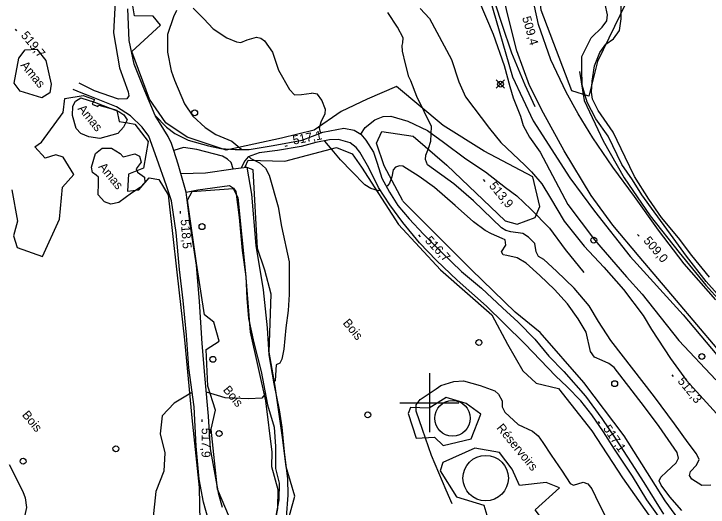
# Model space of a CAD drawing. Extents: x 347312 to 350503, y 6073086 to 6076432.
# Drawn here: x 347759 to 347994.5, y 6075164.7 to 6075331.8 of the extents above; entities that cross this region are included whole.
import ezdxf

# ---------------------------------------------------------------- set-up
doc = ezdxf.new("R2010")
doc.units = 0
for name, color, linetype in [('Level 1', 7, 'Continuous'), ('Level 19', 7, 'Continuous'), ('Level 2', 7, 'Continuous'), ('Level 21', 7, 'Continuous'), ('Level 22', 7, 'Continuous'), ('Level 3', 7, 'Continuous'), ('Level 33', 7, 'Continuous'), ('Level 36', 7, 'Continuous'), ('Level 4', 7, 'Continuous'), ('Level 44', 7, 'Continuous'), ('Level 57', 7, 'Continuous'), ('Level 61', 7, 'Continuous')]:
    doc.layers.add(name, color=color, linetype=linetype)

msp = doc.modelspace()

# ---------------------------------------------------------------- linework, layer by layer
at = {"layer": 'Level 1'}
for points in [[(347901.1, 6075374.21), (347902.02, 6075367.58), (347905.17, 6075363.6), (347907.26, 6075359.94), (347910.12, 6075353.57), (347913.1, 6075348.5), (347914.87, 6075344.58), (347915.18, 6075341.61), (347916.74, 6075336.32), (347921.63, 6075324.89), (347925.34, 6075314.24), (347927.25, 6075307.21), (347928.36, 6075303.28), (347930.88, 6075297.16), (347931.75, 6075293.98), (347933.88, 6075289.95), (347937.53, 6075284.88), (347946.95, 6075267.18), (347955.97, 6075255.25), (347966.82, 6075242.72), (347972.12, 6075236.76), (347984.59, 6075221.05), (347997.12, 6075207.8)], [(347757.43, 6075179.1), (347762.11, 6075169.94), (347762.8, 6075167.82), (347763.29, 6075164.48), (347761.89, 6075158.37), (347761.21, 6075155.14), (347761.19, 6075151.91), (347761.26, 6075145.67), (347760.27, 6075143.79), (347758.6, 6075141.89)]]:
    msp.add_lwpolyline(points, dxfattribs=at)
at = {"layer": 'Level 19'}
msp.add_lwpolyline([(347833.36, 6075279.22), (347832.74, 6075281.39), (347831.54, 6075282.56), (347829.84, 6075283.53), (347821.09, 6075285.86), (347816.59, 6075286.51), (347813.3, 6075285.51)], dxfattribs=at)
at = {"layer": 'Level 2'}
for points in [[(347960.64, 6075290.36), (347956.47, 6075296.22), (347953.53, 6075301.88), (347951.78, 6075307.58), (347951.71, 6075313.18), (347951.66, 6075317.31), (347954.85, 6075323.69), (347958.59, 6075327.29), (347960.19, 6075329.42), (347960.39, 6075331.46), (347958.79, 6075338.76)], [(347814.16, 6075332.89), (347813.21, 6075330.77), (347811.15, 6075324.78), (347811.18, 6075322.79), (347811.17, 6075318.75), (347812.35, 6075312.47), (347813.46, 6075309.35), (347816.92, 6075301.31), (347819.72, 6075297.16), (347823.88, 6075293.33), (347827.52, 6075290.94), (347832.93, 6075288.66), (347836.35, 6075285.84)], [(347819.81, 6075333.7), (347823.49, 6075330.12), (347826.59, 6075326.75), (347831.21, 6075323.68), (347834.57, 6075322.27), (347835.97, 6075322.07), (347838.21, 6075322.97), (347841.28, 6075323.87), (347842.74, 6075323.59), (347844.07, 6075322.66), (347846.75, 6075318.8), (347848.84, 6075312.72), (347852.54, 6075306.19), (347854.22, 6075304.35), (347856.61, 6075304.42), (347860.01, 6075304.92)], [(347896.9, 6075333.62), (347899.96, 6075330.24), (347907.47, 6075316.29), (347909.92, 6075308.79), (347912.24, 6075303.72), (347920.34, 6075292.94), (347924.16, 6075288.16), (347932.35, 6075280.52), (347934.63, 6075278.24), (347938.15, 6075274.15), (347941.08, 6075269.3), (347945.64, 6075261.49), (347952.47, 6075253.09), (347959.13, 6075246), (347965.81, 6075238.41), (347972.46, 6075229.6), (347975.32, 6075224.8), (347981.74, 6075214.99), (347987.21, 6075207.57), (347997.35, 6075196.36)], [(347893.7, 6075309.09), (347892.95, 6075310.48), (347891.89, 6075314.83), (347890.9, 6075319.1), (347890.79, 6075321.01), (347890.95, 6075321.95), (347891.04, 6075323.63), (347889.18, 6075327.32), (347885.83, 6075332.19)], [(347995.43, 6075172.08), (347992.45, 6075171.99), (347989.02, 6075174.16), (347988.17, 6075175.32), (347988.58, 6075176.72), (347990.64, 6075178.85), (347991.44, 6075180.73), (347990.59, 6075182.68), (347987.8, 6075186.45), (347983.13, 6075192.92), (347976.37, 6075202.03), (347961.47, 6075221.08), (347957.31, 6075227.57), (347954.2, 6075232.82), (347949.07, 6075238.89), (347943.04, 6075244.62), (347938.81, 6075248.53), (347936.94, 6075249.62), (347936.21, 6075251.16), (347935.74, 6075253.99), (347933.59, 6075256.11), (347931.64, 6075257.33), (347927.58, 6075257.89), (347925.94, 6075258.42), (347924.4, 6075259.3), (347914.9, 6075268.38), (347908.25, 6075274.17), (347899.31, 6075280.63), (347898.66, 6075282.38), (347898.74, 6075283.91), (347899.68, 6075286.16), (347900.5, 6075288.59), (347900.67, 6075293.65), (347895.69, 6075303.76), (347893.7, 6075309.09)], [(347863.19, 6075291.45), (347862.93, 6075292), (347862.68, 6075293.11), (347863.25, 6075295.2), (347864.57, 6075298.02), (347864.77, 6075299.41), (347863.51, 6075302.54), (347862.07, 6075304.59), (347860.01, 6075304.92)], [(348001.28, 6075232.71), (347993.92, 6075241.11), (347987.23, 6075249.66), (347981.75, 6075257.1), (347976.21, 6075264.75), (347972.04, 6075270.48), (347968.83, 6075275.54), (347965.27, 6075280.69), (347960.64, 6075290.36)], [(347883.25, 6075272.16), (347882.71, 6075271.87), (347880.15, 6075272.58), (347878.12, 6075273.87), (347873.7, 6075278.33), (347869.83, 6075282.29), (347866.96, 6075285.72), (347864.46, 6075288.7), (347864.42, 6075288.78)], [(347838.74, 6075283.4), (347839.39, 6075282.72)], [(347839.39, 6075282.72), (347842.36, 6075281.35), (347844.33, 6075279.47), (347845.66, 6075277.07), (347848.65, 6075266.35), (347849.8, 6075259.77), (347852.36, 6075247.77), (347852.41, 6075236.66), (347852.12, 6075231.32), (347851.33, 6075225.43), (347850.63, 6075218.14), (347849.93, 6075214.75), (347849.28, 6075213.41), (347847.99, 6075212.91)], [(347985.63, 6075163.47), (347981.54, 6075168.15), (347978.62, 6075172.08), (347977.95, 6075173.51), (347978.48, 6075174.76), (347980.37, 6075176.61), (347983.66, 6075179.63), (347984.44, 6075181.22), (347984.02, 6075183.13), (347977.97, 6075192.01), (347972.89, 6075198.65), (347965.66, 6075208), (347962.67, 6075212), (347960.9, 6075213.31), (347958.54, 6075214.38), (347956.03, 6075215.47), (347954.67, 6075217.39), (347953.12, 6075223.93), (347950.47, 6075228.48), (347946.85, 6075233.56), (347942.41, 6075238.34), (347937.39, 6075243.17), (347932.83, 6075247.32), (347929.71, 6075249.12), (347926.26, 6075249.91), (347924.96, 6075250.18), (347924.46, 6075251.11), (347925.92, 6075253.38), (347925.65, 6075255.16), (347924.68, 6075255.7), (347921, 6075257.23), (347918.91, 6075258.32), (347914.94, 6075261.35), (347908.7, 6075266.8), (347901.67, 6075272.97), (347896.51, 6075276.69), (347891.02, 6075280.14), (347889.84, 6075280.24), (347888.53, 6075279.85), (347887.7, 6075278.89), (347887.18, 6075276.58), (347886.44, 6075274.36), (347885.77, 6075273.52), (347885.37, 6075273.3)], [(347847.99, 6075212.91), (347847.63, 6075207.52), (347847.1, 6075206.83)], [(347907.7, 6075165.71), (347905.69, 6075170.37), (347900.67, 6075182.13), (347897.58, 6075190.97), (347895.5, 6075197.21), (347895.54, 6075199.36), (347896.85, 6075201.12), (347902.29, 6075204.75), (347903.9, 6075205.83), (347908.27, 6075207.23), (347911.6, 6075207.46), (347917.21, 6075205.86), (347922.12, 6075204.07), (347922.12, 6075204.07), (347923.47, 6075202.95), (347924.64, 6075200.61), (347924.7, 6075198.66), (347925.56, 6075196.86), (347930.05, 6075192.64), (347934.91, 6075190.34), (347936.88, 6075188.8), (347938.42, 6075186.5), (347941.32, 6075182.29), (347944.99, 6075176.85), (347947.74, 6075172.65), (347948.86, 6075172.12), (347952.19, 6075173.05), (347953.73, 6075172.48), (347955.11, 6075170.84), (347956.34, 6075168.29), (347960.5, 6075159.81)], [(347819, 6075203.21), (347813.36, 6075199.84), (347809.35, 6075195.59), (347808.59, 6075189.43), (347810.21, 6075183.09), (347809.93, 6075176.88), (347807.23, 6075169.99), (347806.19, 6075160.3), (347806.48, 6075158.16), (347811.23, 6075149.5), (347816.43, 6075144.34), (347821.53, 6075140.46)], [(347819.58, 6075203.26), (347819, 6075203.21)], [(347844.32, 6075203.16), (347843.14, 6075201.61), (347838.76, 6075201.39), (347830.64, 6075201.71), (347824.34, 6075203.6)]]:
    msp.add_lwpolyline(points, dxfattribs=at)
at = {"layer": 'Level 21'}
for points in [[(347997.16, 6075234.9), (347986.45, 6075247.11), (347977.66, 6075258.45), (347969.58, 6075269.85), (347962.2, 6075279.88), (347955.46, 6075289.76), (347950.45, 6075297.85), (347946.32, 6075305.24), (347941.2, 6075316.25), (347937, 6075328.23), (347935.59, 6075334.4), (347932.81, 6075351.71), (347930.64, 6075372.21), (347929.21, 6075387.95), (347927.96, 6075404.53), (347926.82, 6075421.8), (347925.66, 6075437.39), (347924.05, 6075451.21), (347922.63, 6075464.36), (347918.91, 6075484.27)], [(347997.62, 6075218.41), (347983.78, 6075234.65), (347971.18, 6075249.57), (347962.21, 6075260.23), (347954.87, 6075270.21), (347945.69, 6075285.36), (347938.68, 6075298.1), (347933.96, 6075307.55), (347929.65, 6075319.22), (347926.19, 6075332.66), (347922.95, 6075348.47), (347921.38, 6075361.45), (347919.91, 6075374.14), (347918.88, 6075384.39), (347918.4, 6075389.21), (347917.7, 6075405.85), (347916.74, 6075426.5), (347915.85, 6075441.03), (347914.94, 6075450.29), (347914.15, 6075458.42), (347912.01, 6075471.99), (347910.54, 6075478.29), (347909.51, 6075482.76)], [(347793.55, 6075340.31), (347792.84, 6075325.38), (347794.86, 6075313.54), (347797.79, 6075305.38), (347798.07, 6075303.97), (347797.29, 6075303.02), (347794.46, 6075302.82), (347786.34, 6075305.75), (347784.08, 6075306.85), (347781.19, 6075308.25)], [(347829.74, 6075164.51), (347828.51, 6075168.94), (347827.58, 6075174.45), (347825.67, 6075184.36), (347825.09, 6075195.46), (347823.94, 6075207.95), (347822.85, 6075220.11), (347822.02, 6075234.37), (347820.98, 6075246.65), (347818.85, 6075260.49), (347817.44, 6075271.41), (347815.69, 6075277.67), (347814.8, 6075280.86), (347813.3, 6075285.51), (347812.54, 6075287.86), (347811.37, 6075290.25), (347806.92, 6075297.29), (347803.41, 6075305.72), (347799.87, 6075314.71), (347798.08, 6075322.78), (347797.62, 6075333.45)], [(347950.95, 6075312.26), (347952.52, 6075302.44), (347958.92, 6075288.81), (347966.06, 6075276.27), (347974.9, 6075263.33), (347984.69, 6075250.88), (347993.77, 6075239.81), (347999.89, 6075233.02)], [(347825.15, 6075159.88), (347823.29, 6075166.32), (347821.84, 6075174.16), (347820.9, 6075185.33), (347820.19, 6075198.64), (347818.42, 6075211.88), (347817.55, 6075222.96), (347816.41, 6075234.64), (347815.25, 6075245.18), (347814.07, 6075257.71), (347812.47, 6075268.41), (347810.78, 6075273.49), (347807.51, 6075282.79), (347804.81, 6075290.33), (347802.56, 6075293.38), (347798.56, 6075297.28), (347793.78, 6075300.24), (347784.79, 6075303.93), (347781.88, 6075305.01), (347779.09, 6075306.2)], [(347806.92, 6075297.29), (347810.84, 6075293.4), (347813.62, 6075291.23), (347818.1, 6075289), (347825.06, 6075287.11), (347829.21, 6075286.17), (347834.11, 6075285.85), (347838.84, 6075285.84), (347846.95, 6075287.23), (347856.86, 6075288.99), (347863.88, 6075291.71), (347870.97, 6075293), (347874.51, 6075292.35), (347876.75, 6075291.01), (347878.4, 6075288.94), (347881.02, 6075284.91), (347882.27, 6075281.16), (347883.81, 6075276.08), (347886.44, 6075271.39), (347889.3, 6075266.89), (347893.14, 6075262.38), (347898.01, 6075257.17), (347904.17, 6075250.94), (347910.88, 6075244.43), (347917.68, 6075238.88), (347924.82, 6075232.12), (347930.06, 6075227.36), (347935.69, 6075221.6), (347940.51, 6075215.82), (347945.59, 6075210.63), (347952.95, 6075202.26), (347958.5, 6075194.62), (347963, 6075188.05), (347968.4, 6075179.69), (347972.69, 6075172.94), (347976.22, 6075167.36), (347979.39, 6075162.3)], [(347978.77, 6075159.98), (347973.79, 6075167.13), (347968.88, 6075175.16), (347962.82, 6075184.32), (347959.02, 6075190.12), (347955.06, 6075195.87), (347951.33, 6075200.61), (347946.66, 6075205.39), (347942.76, 6075209.17), (347932.43, 6075219.85), (347925.25, 6075227.02), (347919.37, 6075232.73), (347909.4, 6075241.54), (347902.38, 6075248.25), (347896.6, 6075254.19), (347890.94, 6075261.07), (347886.51, 6075267.1), (347882.75, 6075272.94), (347879.44, 6075279.61), (347876.41, 6075284.95), (347875.16, 6075286.45), (347873.11, 6075288.1), (347869.17, 6075289.23), (347866.05, 6075289.1), (347861.48, 6075288.2), (347856.42, 6075286.82), (347848.43, 6075285.45), (347842.2, 6075284.67), (347838.53, 6075283.32), (347837.31, 6075282.01), (347836.1, 6075279.62)], [(347815.69, 6075277.67), (347824.05, 6075277.86), (347833.36, 6075279.22), (347836.1, 6075279.62), (347838.04, 6075279.83), (347839.58, 6075270.73), (347841.13, 6075253.27), (347843.63, 6075238.25), (347844.91, 6075225.34), (347845.55, 6075216.23), (347847.18, 6075206.39), (347849.03, 6075197.62), (347849.88, 6075191.76), (347850.67, 6075183.37), (347851.88, 6075174.22), (347851.99, 6075168.7), (347851.43, 6075161.21), (347850.48, 6075157.95), (347848.25, 6075152.28), (347846.7, 6075147.69), (347845.05, 6075143.48), (347843.79, 6075140.86), (347842.94, 6075139.02)], [(347817.44, 6075271.41), (347821.41, 6075272.15), (347832.18, 6075273.67), (347833.56, 6075272.73), (347834.32, 6075271.64), (347835.39, 6075262.75), (347836.42, 6075251.65), (347837.73, 6075242.81), (347838.03, 6075235.29), (347838.59, 6075228.51), (347840.37, 6075220.28), (347842.96, 6075210.64), (347845.02, 6075199.28), (347847.35, 6075191.74), (347847.78, 6075185.22), (347847.75, 6075177.72), (347848.97, 6075172.76), (347848.95, 6075167.14), (347847.56, 6075159.92), (347846.56, 6075155.65), (347844.17, 6075149.46), (347842.55, 6075146.47), (347841.31, 6075144.91), (347840.29, 6075143.82)]]:
    msp.add_lwpolyline(points, dxfattribs=at)
at = {"layer": 'Level 22'}
msp.add_lwpolyline([(347876.75, 6075291.01), (347878.18, 6075293.25), (347881.44, 6075295.82), (347884.28, 6075296.99), (347886.9, 6075297.09), (347892.68, 6075295.38), (347899.38, 6075292.29), (347904.74, 6075288.29), (347912.33, 6075282.7), (347919.04, 6075278.26), (347925.84, 6075272.9), (347929.63, 6075270.07), (347934.37, 6075265.55), (347940.7, 6075259.13), (347945.98, 6075251.91), (347952.36, 6075244.17)], dxfattribs=at)
at = {"layer": 'Level 3'}
for p, q in [((347759.43, 6075326.62), (347759.94, 6075326)), ((347851.08, 6075286.98), (347851.86, 6075287.13)), ((347918.24, 6075275.65), (347918.75, 6075275.03)), ((347815.41, 6075264.96), (347815.47, 6075264.16)), ((347896.31, 6075256.86), (347896.87, 6075256.28)), ((347970.56, 6075257.02), (347971.09, 6075256.41)), ((347982.21, 6075209.49), (347982.72, 6075208.87)), ((347822.79, 6075194.36), (347822.79, 6075193.56)), ((347957.18, 6075193.67), (347957.63, 6075193.01))]:
    msp.add_line(p, q, dxfattribs=at)
at = {"layer": 'Level 33'}
for centre, radius in [((347907.81, 6075194.75), 6.03), ((347919.06, 6075174.47), 7.71)]:
    msp.add_circle(centre, radius, dxfattribs=at)
at = {"layer": 'Level 36'}
for p, q in [((347922.68, 6075306.55), (347925.5, 6075309.37)), ((347922.68, 6075309.37), (347925.5, 6075306.55))]:
    msp.add_line(p, q, dxfattribs=at)
for centre in [(347924.09, 6075307.96), (347820.36, 6075298.25), (347822.85, 6075259.69), (347955.74, 6075255.11), (347916.77, 6075220.41), (347826.54, 6075214.71), (347992.39, 6075215.68), (347962.83, 6075206.49), (347879.07, 6075195.9), (347828.63, 6075189.58), (347793.62, 6075184.42), (347762.16, 6075180.19)]:
    msp.add_circle(centre, 1, dxfattribs=at)
at = {"layer": 'Level 4'}
for points in [[(347911.87, 6075378.91), (347912.11, 6075377.34), (347912.44, 6075375.06), (347914.51, 6075366.54), (347918.23, 6075352.39), (347920.03, 6075342.22), (347924.54, 6075328.29), (347927.85, 6075318.59), (347932.35, 6075307.77), (347935.71, 6075300.34)], [(347984.48, 6075255.86), (347978.73, 6075262.75), (347974.41, 6075269.02), (347969.55, 6075276.65), (347966.37, 6075283.18), (347962.33, 6075291.64), (347957.25, 6075299.08), (347955.34, 6075302.91), (347954.93, 6075305.21), (347955.15, 6075309.01), (347956.02, 6075314.12), (347957.84, 6075318.72), (347959.86, 6075321.46), (347962.45, 6075323.32), (347964.47, 6075326.14), (347965.07, 6075330.04), (347964.9, 6075339.47)], [(347995.03, 6075242.58), (347988.95, 6075249.95), (347984.48, 6075255.86)]]:
    msp.add_lwpolyline(points, dxfattribs=at)
at = {"layer": 'Level 44'}
for points in [[(347950.56, 6075412.59), (347955.53, 6075394.04), (347961.8, 6075381.79), (347960.86, 6075358.45), (347966.64, 6075335.42), (347956.96, 6075315.59), (347954.08, 6075303.85), (347948.34, 6075305.68), (347937.86, 6075333.06), (347933.71, 6075368.72), (347930.13, 6075408.75), (347925.81, 6075449.66), (347922.94, 6075477.65), (347915.36, 6075508.03), (347894.9, 6075549.01), (347872.97, 6075582.7), (347845.07, 6075625.82), (347811.9, 6075672.62), (347799.3, 6075693.06)], [(347920.38, 6075337.46), (347928.18, 6075310.43), (347935.2, 6075295.53), (347947.6, 6075276.27), (347956, 6075264.9), (347968.06, 6075249.54), (347986.05, 6075229.78), (348005.32, 6075207.04)], [(347890.95, 6075268.45), (347884.65, 6075280.31), (347882.07, 6075287.99), (347883.86, 6075291.91), (347894.43, 6075290.39), (347905.86, 6075280.46), (347925.65, 6075261.6), (347929.72, 6075260.5), (347935.89, 6075262.81), (347937.46, 6075266.51), (347935.1, 6075276.54), (347918.55, 6075285.22), (347904.63, 6075293.99), (347888.83, 6075307.18), (347878.89, 6075302.92), (347870.01, 6075298.65), (347860.93, 6075292.38), (347849.8, 6075289.7), (347831.08, 6075285.58), (347817.81, 6075290.02), (347810.51, 6075294.83), (347804.97, 6075302.9), (347799.02, 6075318.99), (347808.71, 6075327.98), (347806.22, 6075330.98), (347799.96, 6075331.13), (347799.17, 6075335.84)], [(347758.28, 6075272.11), (347760.25, 6075261.53), (347758.9, 6075256.52), (347760.18, 6075252.67), (347768.75, 6075249.54), (347774.46, 6075262.21), (347775.53, 6075273.1), (347779.41, 6075277.39), (347775.79, 6075283.17), (347773.27, 6075284.04), (347769.58, 6075282.91), (347766.11, 6075286.72), (347768.37, 6075288.31), (347775.7, 6075298.31), (347776.3, 6075303.14), (347782.49, 6075304.13), (347786.35, 6075302.73), (347785.56, 6075301.17), (347787.52, 6075300.42), (347787.89, 6075300.88), (347793.99, 6075299.11), (347794.79, 6075295.3), (347797.68, 6075294.87), (347800, 6075294.42), (347804.59, 6075288.55), (347803.04, 6075279.49), (347797.89, 6075277.42), (347797.61, 6075271.67)], [(347850.23, 6075153.6), (347854.35, 6075168.39), (347851.42, 6075178.35), (347850.22, 6075187.5), (347847.63, 6075205.65), (347845.66, 6075217.15), (347846.31, 6075236.81), (347844.19, 6075244.9), (347841.61, 6075252.3), (347840.2, 6075278.9), (347837.52, 6075279.95), (347838.46, 6075282.23), (347850.89, 6075281.86), (347868.43, 6075286.54), (347873.73, 6075284.38), (347876.9, 6075279.82), (347889.5, 6075260.43), (347903.75, 6075245.02), (347921.21, 6075229.83), (347926.42, 6075219.82), (347931.71, 6075210.78), (347936.23, 6075206.62), (347943.77, 6075204.8), (347955.09, 6075190.49), (347965.44, 6075174.62), (347978.43, 6075156.15)], [(347797.61, 6075271.67), (347801.39, 6075272.14), (347804.86, 6075276.23), (347808.14, 6075275.69), (347811.33, 6075270.44), (347814.33, 6075244.28), (347816.88, 6075221.33), (347819.36, 6075194.89), (347821.86, 6075171.29), (347822.25, 6075153.98)], [(347846.22, 6075158.39), (347832.13, 6075161.13), (347828.12, 6075170.77), (347825.89, 6075191.01), (347827.46, 6075197.55), (347824.77, 6075205.62), (347824.27, 6075218.05), (347828.67, 6075220.83), (347826.82, 6075227.35), (347823.71, 6075229.83), (347820.98, 6075247.26), (347817.95, 6075268.63), (347819.52, 6075271.59), (347833.37, 6075272.55), (347834.97, 6075269.55), (347837.6, 6075243.82), (347839.13, 6075223.89), (347844.43, 6075200.69), (347846.52, 6075183.31), (347846.4, 6075178.44), (347848.55, 6075170.67), (347848.44, 6075164.16), (347847.8, 6075160.63), (347846.22, 6075158.39)], [(348004.07, 6075154.37), (347993.43, 6075150.58), (347988.04, 6075155.79), (347979.99, 6075166.76), (347966.09, 6075188.75), (347952.38, 6075206.87), (347937.59, 6075223.86), (347929.04, 6075230.74), (347914.25, 6075245.1), (347903.16, 6075256.08), (347891.02, 6075268.36)], [(347892.77, 6075196.37), (347895.52, 6075188.05), (347901.66, 6075188.4), (347904.67, 6075185.51), (347914.18, 6075187.76), (347917.39, 6075196.14), (347912.41, 6075199.77), (347905.65, 6075201.77), (347899.94, 6075198.19), (347893.51, 6075198.36), (347892.77, 6075196.37)], [(347943.91, 6075152.92), (347937.64, 6075161.32), (347935.91, 6075163.76), (347944.09, 6075171.19), (347939.6, 6075172.98), (347930.53, 6075172), (347928.08, 6075177.45), (347923.78, 6075183.14), (347915.34, 6075184.63), (347904.54, 6075179.81), (347903.62, 6075176.95), (347909.19, 6075168.12), (347918.41, 6075165.33), (347920.49, 6075158.53), (347915.89, 6075152.9), (347921.95, 6075139.53), (347930.7, 6075134.25), (347938.64, 6075138.04), (347936.56, 6075140.35), (347943.1, 6075145.8), (347943.91, 6075152.92), (347944.92, 6075153)]]:
    msp.add_lwpolyline(points, dxfattribs=at)
at = {"layer": 'Level 57'}
for points in [[(347768.49, 6075303.34), (347761.13, 6075305.55), (347759.1, 6075308.33), (347760.69, 6075316.82), (347762.89, 6075319.56), (347766.82, 6075319.86), (347769.89, 6075316), (347771.68, 6075307.94), (347771.17, 6075304.97), (347768.49, 6075303.34)], [(347780.12, 6075292.92), (347778.85, 6075297.38), (347779.07, 6075300.46), (347779.97, 6075302.15), (347781.68, 6075303.32), (347786.39, 6075301.91), (347794.64, 6075298.69), (347796.31, 6075297.55), (347797.5, 6075295.91), (347796.17, 6075293.4), (347794.31, 6075291.25), (347788.23, 6075289.59), (347784.39, 6075290.07), (347781.75, 6075291.29), (347780.12, 6075292.92)], [(347785.72, 6075277.99), (347785.37, 6075279.89), (347786.72, 6075284.48), (347789.01, 6075286.31), (347792.19, 6075286.31), (347795.12, 6075284.42), (347796.06, 6075283.34), (347800, 6075284.31), (347801.58, 6075283.54), (347802.2, 6075281.49), (347800.49, 6075279.25), (347800.94, 6075278.12), (347803.31, 6075276.43), (347803.46, 6075274.67), (347801.87, 6075272.91), (347798.96, 6075271.01), (347794.57, 6075267.83), (347791.88, 6075267.33), (347789.74, 6075268.14), (347787.63, 6075270.5), (347787.72, 6075274.53), (347787.73, 6075276.45), (347786.96, 6075277.08), (347785.72, 6075277.99)]]:
    msp.add_lwpolyline(points, dxfattribs=at)
at = {"layer": 'Level 61'}
for p, q in [((347900, 6075210), (347900, 6075190)), ((347890, 6075200), (347910, 6075200))]:
    msp.add_line(p, q, dxfattribs=at)

# ---------------------------------------------------------------- texts
at = {"layer": 'Level 3'}
for s, rotation, p in [('509,4', 285.9235, (347931.41, 6075330.51)), ('519,7', 309.5679, (347761.24, 6075324.38)), ('517,1', 10.6405, (347853.91, 6075287.47)), ('513,9', 309.5679, (347920.05, 6075273.41)), ('518,5', 274.3988, (347815.59, 6075262.09)), ('516,7', 313.8507, (347898.29, 6075254.76)), ('509,0', 310.6465, (347972.41, 6075254.81)), ('512,3', 309.5679, (347984.02, 6075207.25)), ('517,9', 269.5834, (347822.74, 6075191.48)), ('517,1', 304.1917, (347958.77, 6075191.27))]:
    msp.add_text(s, height=3, rotation=rotation, dxfattribs=at).set_placement(p)
at = {"layer": 'Level 33'}
msp.add_text('Réservoirs', height=3, rotation=309.568, dxfattribs=at).set_placement((347922.57, 6075191.4))
at = {"layer": 'Level 44'}
for p in [(347870.44, 6075226.95), (347829.78, 6075204.28), (347761.61, 6075195.82)]:
    msp.add_text('Bois', height=3, rotation=309.568, dxfattribs=at).set_placement(p)
at = {"layer": 'Level 57'}
for p in [(347761.12, 6075314.29), (347780.54, 6075299.55), (347787.56, 6075279.89)]:
    msp.add_text('Amas', height=3, rotation=309.568, dxfattribs=at).set_placement(p)

doc.saveas('drawing.dxf')
